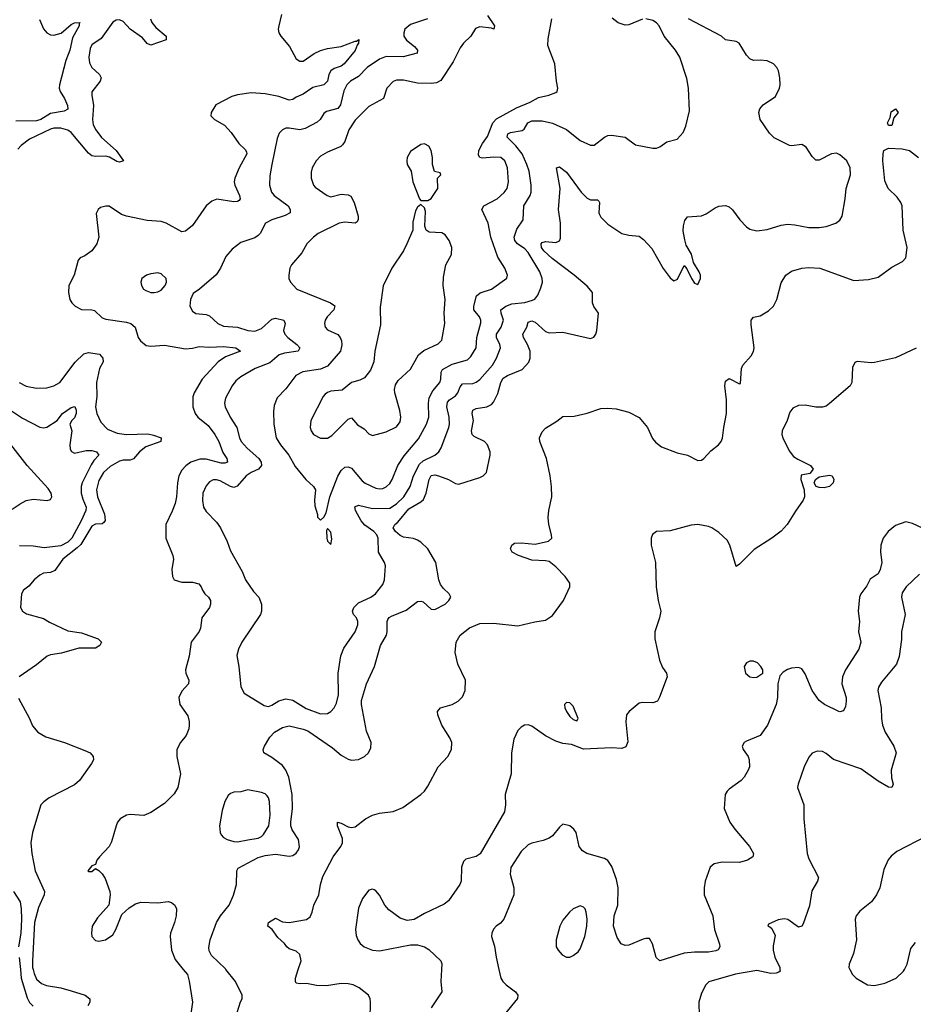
# Model space of a CAD drawing. Header units: inches. Extents: x 1682530 to 1839546, y 640742 to 791647.
# Tile 820 of 923: x 1772173 to 1777334, y 769798 to 775486. Entities that reach past the tile are written whole.
import ezdxf

# ---------------------------------------------------------------- set-up
doc = ezdxf.new("R2010")
doc.units = ezdxf.units.IN
doc.header["$MEASUREMENT"] = 0
doc.layers.add('B7776', color=7, linetype='Continuous')
doc.layers.add('B7777', color=7, linetype='Continuous')

msp = doc.modelspace()

# ---------------------------------------------------------------- linework, layer by layer
at = {"layer": 'B7776', "color": 5}
for points, elevation in [([(1772176.7, 770000), (1772182.2, 769950), (1772216, 769836), (1772230, 769808.4), (1772250, 769786.5)], 660), ([(1772250, 770000), (1772255.7, 769975.7), (1772270, 769943.1), (1772298, 769918), (1772327.3, 769907.3), (1772410, 769893), (1772470, 769876.6), (1772550.8, 769850.8), (1772577.1, 769830), (1772578.4, 769810), (1772567.1, 769790)], 680), ([(1773117, 770000), (1773142, 769970), (1773152.2, 769932.2), (1773170.3, 769810), (1773159.5, 769730)], 720), ([(1773429.6, 769750), (1773448.3, 769811.7), (1773458, 769830), (1773457, 769850), (1773418.9, 769930), (1773364.2, 770000)], 720), ([(1774197.4, 769710), (1774199.4, 769810), (1774196.7, 769830), (1774186.7, 769850), (1774133.3, 769893.3), (1774098.9, 769910), (1774070, 769917.1), (1774030, 769918.7), (1773944, 769904), (1773886.8, 769906.8), (1773830, 769919.2), (1773790, 769916.2), (1773770, 769921.2), (1773765.2, 769930), (1773765.3, 769950), (1773781.5, 770000)], 680), ([(1774609.6, 770000), (1774605.2, 769930), (1774610.1, 769870), (1774550, 769778.2)], 680), ([(1774940.1, 770000), (1774951.4, 769950), (1774962.8, 769930), (1774982.8, 769910), (1775036, 769870), (1775048.9, 769850), (1775047.5, 769832.5), (1774970, 769737.4)], 720), ([(1776563.2, 770000), (1776564, 769990), (1776556.7, 769983.3), (1776542.4, 769977.6), (1776510, 769976.4), (1776430, 769994.3), (1776306.9, 769973.1), (1776152.3, 769927.7), (1776135.3, 769910), (1776110, 769862.7), (1776094.3, 769810), (1776096.9, 769730)], 740), ([(1776967.3, 770000), (1776983, 769970), (1777003, 769950), (1777070, 769910.3), (1777110, 769906), (1777170, 769919.5), (1777234.5, 769950), (1777277.6, 769990), (1777282.6, 770000)], 760)]:
    msp.add_lwpolyline(points, dxfattribs=dict(at, elevation=elevation))
at = {"layer": 'B7777', "color": 5}
for points, elevation in [([(1773685.2, 775514.8), (1773669, 775450), (1773665.7, 775430), (1773668.7, 775410), (1773680.4, 775390), (1773731.8, 775330), (1773770, 775260.5), (1773790, 775246.7), (1773810, 775246.7), (1773874.3, 775290), (1773910, 775307.1), (1773950, 775319.4), (1774030, 775330.2), (1774110, 775362.4), (1774118, 775362), (1774131.7, 775371.7), (1774130.2, 775350), (1774121.1, 775338.9), (1774110, 775306.9), (1774047, 775230), (1774030, 775216.3), (1773990, 775204.2), (1773969, 775191), (1773957.5, 775170), (1773950.1, 775129.9), (1773930.2, 775110), (1773866.2, 775093.8), (1773810, 775055.5), (1773770, 775038.5), (1773750, 775024.2), (1773730, 775021.1), (1773670, 775042.2), (1773590, 775057.7), (1773510, 775062.7), (1773430, 775052.2), (1773397.5, 775042.5), (1773306.1, 774993.9), (1773278, 774950), (1773277.3, 774930), (1773298.8, 774910), (1773356.3, 774876.3), (1773394.2, 774834.2), (1773438.3, 774770), (1773475.9, 774735.9), (1773483.1, 774723.1), (1773485.4, 774710), (1773440.2, 774630), (1773415.4, 774570), (1773411.9, 774550), (1773416, 774530), (1773442, 774470), (1773446.3, 774450), (1773439.6, 774440.4), (1773430, 774434.7), (1773410, 774434.2), (1773311.6, 774448.5), (1773282.6, 774437.4), (1773250.4, 774410), (1773170, 774297.6), (1773130, 774263.5), (1773110, 774261), (1773019.2, 774310), (1772990, 774320.8), (1772910, 774325.5), (1772790.6, 774350.6), (1772761.2, 774361.2), (1772690, 774409.3), (1772670, 774409.2), (1772639.8, 774400.2), (1772626, 774390), (1772614.4, 774365.6), (1772630.3, 774230.3), (1772619.3, 774190), (1772590.2, 774149.8), (1772550, 774120.7), (1772522.8, 774110), (1772510, 774097.2), (1772487.2, 774010), (1772456, 773950), (1772454.6, 773910), (1772463.1, 773870), (1772473.7, 773850), (1772494, 773830), (1772530, 773812.4), (1772590, 773810.2), (1772605.1, 773805.1), (1772650, 773763.5), (1772670, 773756), (1772790, 773737.8), (1772815.3, 773730), (1772840.3, 773710), (1772857.4, 773650), (1772870, 773630.4), (1772903.4, 773603.4), (1772930, 773599.6), (1773010, 773606.5), (1773130, 773584), (1773170, 773588), (1773210, 773598.1), (1773270, 773594.4), (1773350, 773597.6), (1773421, 773590), (1773447.7, 773570), (1773362.4, 773537.6), (1773320.1, 773510), (1773225.9, 773410), (1773180.2, 773330), (1773172.1, 773307.9), (1773173.2, 773250), (1773186.2, 773210), (1773202.3, 773190), (1773261.8, 773141.8), (1773299.8, 773090), (1773322.2, 773050), (1773346.2, 772986.2), (1773370.1, 772950), (1773373.8, 772930), (1773356.9, 772923.1), (1773336.3, 772923.7), (1773250, 772946.4), (1773212.7, 772947.3), (1773161.3, 772930), (1773131.7, 772908.3), (1773110, 772883.5), (1773092.7, 772850), (1773083.5, 772810), (1773078, 772730), (1773070.2, 772690.2), (1773053.8, 772646.2), (1773016, 772570), (1773016.9, 772490), (1773057.1, 772390), (1773060.5, 772370), (1773050.8, 772310), (1773056, 772270), (1773066, 772250), (1773110, 772237.1), (1773170, 772236.5), (1773207, 772227), (1773221.6, 772210), (1773228.2, 772190), (1773242, 772170), (1773262.8, 772150), (1773274.4, 772130), (1773275.2, 772110), (1773269, 772090), (1773225.3, 772030), (1773216.9, 771970), (1773209.3, 771950.7), (1773162.8, 771890), (1773151.3, 771810), (1773130.3, 771730), (1773131.6, 771710), (1773150.3, 771670), (1773148.7, 771650), (1773110, 771607.8), (1773092.4, 771570), (1773098.5, 771530), (1773143.8, 771463.8), (1773151.9, 771431.9), (1773152.2, 771410), (1773150.3, 771390), (1773134.6, 771350), (1773102, 771310), (1773080.3, 771270), (1773079.6, 771230), (1773101.8, 771130), (1773085.4, 771050), (1773065.7, 771014.3), (1773010, 770957.2), (1772930, 770905.7), (1772890, 770888.7), (1772810, 770893.6), (1772790, 770890.8), (1772753.7, 770870), (1772738.5, 770850), (1772730.2, 770830), (1772703.9, 770736.1), (1772690.5, 770710), (1772634, 770650), (1772618.8, 770630), (1772610, 770606), (1772590, 770598), (1772566.8, 770570), (1772570, 770564.7), (1772590, 770566), (1772610, 770582), (1772630, 770572), (1772650, 770551.3), (1772665.8, 770525.8), (1772693, 770450), (1772695.5, 770430), (1772686.8, 770370), (1772622.5, 770297.5), (1772592.2, 770250), (1772587, 770210), (1772590.3, 770190.3), (1772610, 770167.2), (1772630, 770162), (1772669.3, 770170), (1772710, 770199), (1772728.9, 770230), (1772762.8, 770317.2), (1772804.4, 770355.6), (1772842, 770378), (1772872.2, 770387.8), (1772970, 770384.9), (1773030, 770391.8), (1773050, 770386.7), (1773068.4, 770370), (1773078, 770350), (1773076.5, 770310), (1773066.7, 770270), (1773043.6, 770210), (1773041.5, 770190), (1773049, 770110), (1773070, 770056.3), (1773117, 770000)], 720), ([(1774874.9, 775510), (1774914.4, 775450), (1774912, 775430), (1774896.9, 775436.9), (1774830, 775444.2), (1774805.9, 775434.1), (1774778.3, 775390), (1774736.5, 775350), (1774716.1, 775323.9), (1774676.8, 775243.2), (1774605.9, 775134.1), (1774579.7, 775120.3), (1774550, 775116.8), (1774470, 775119.8), (1774390, 775137), (1774350, 775137.3), (1774330, 775128.9), (1774293.2, 775090), (1774274.9, 775030), (1774190, 774985), (1774110, 774906), (1774074.7, 774850), (1774050, 774782), (1774037.8, 774762.2), (1774027.4, 774752.6), (1773950, 774720.4), (1773910, 774696.9), (1773884.2, 774670), (1773861.7, 774630), (1773855.4, 774604.6), (1773855.6, 774570), (1773868.8, 774530), (1773878.4, 774518.4), (1773948.2, 774470), (1773970, 774462), (1774030, 774478.5), (1774070, 774474), (1774085.7, 774465.7), (1774105.3, 774430), (1774127.2, 774350), (1774128.4, 774331.6), (1774122, 774318), (1774110.3, 774309.7), (1774050, 774316), (1774017.3, 774310), (1773897.1, 774250), (1773870.4, 774230), (1773830.4, 774190), (1773801.5, 774138.5), (1773742.8, 774070), (1773734, 774050), (1773726.8, 774010), (1773727.3, 773990), (1773736.3, 773970), (1773773.4, 773930), (1773968.2, 773850), (1773992.8, 773832.8), (1773987.8, 773810), (1773949.2, 773770), (1773936.2, 773750), (1773932.4, 773730), (1773936.9, 773710), (1773950, 773693.7), (1774010, 773667.4), (1774023.6, 773650), (1774031.6, 773630), (1774033.3, 773606.7), (1774026.4, 773570), (1773950, 773484.3), (1773910, 773467.1), (1773807.9, 773452.1), (1773768, 773430), (1773710, 773352.8), (1773659, 773301), (1773642.8, 773257.2), (1773638, 773222), (1773639.7, 773150), (1773655, 773070), (1773678.2, 773030), (1773726.8, 772970), (1773764.5, 772904.5), (1773826, 772830), (1773870.6, 772790), (1773882, 772770), (1773874.8, 772710), (1773876.9, 772676.9), (1773892, 772628), (1773892, 772612), (1773910, 772594), (1773930, 772612), (1773942.7, 772637.3), (1773964.4, 772730), (1774010.4, 772849.6), (1774030, 772882.4), (1774050, 772900.7), (1774070, 772903.5), (1774090, 772894.2), (1774150, 772822.8), (1774169, 772809), (1774230, 772780.2), (1774250, 772775.8), (1774270, 772777.8), (1774290, 772787.8), (1774310, 772807.3), (1774323.9, 772830), (1774356, 772910), (1774393.8, 772966.2), (1774476.3, 773063.7), (1774523.2, 773150), (1774536.1, 773190), (1774533.7, 773270), (1774538, 773302), (1774558.4, 773341.6), (1774598.4, 773390), (1774605.9, 773410), (1774607.7, 773450), (1774615.2, 773464.8), (1774670, 773495.6), (1774758.2, 773521.8), (1774779.1, 773540.9), (1774809.1, 773590), (1774813, 773650), (1774835.2, 773735.2), (1774835.3, 773750), (1774827.8, 773770), (1774796.5, 773810), (1774795.4, 773830), (1774811.6, 773890), (1774832.3, 773907.7), (1774897.6, 773930), (1774987, 773993), (1774989.6, 774010), (1774975.4, 774050), (1774934.7, 774114.7), (1774893.5, 774230), (1774877.8, 774310), (1774841.1, 774390), (1774853.6, 774410), (1774930, 774450.2), (1774970, 774486.9), (1774987.7, 774510), (1774995.6, 774550), (1774989.2, 774629.2), (1774975, 774670), (1774951.6, 774690), (1774911.4, 774691.4), (1774845, 774684.9), (1774829.9, 774689.9), (1774823.1, 774703.1), (1774824.7, 774730), (1774845.7, 774770), (1774874.7, 774810), (1774906.2, 774890), (1774926.9, 774913.1), (1775042.7, 774977.3), (1775121.3, 775010), (1775170, 775036.5), (1775228.7, 775050), (1775270, 775065.5), (1775277.2, 775070), (1775281.2, 775090), (1775272.7, 775130), (1775264.2, 775230), (1775223.8, 775336.2), (1775225.3, 775374.7), (1775246, 775490)], 760), ([(1772287.3, 775487.3), (1772310, 775432), (1772330, 775409.2), (1772350, 775399), (1772370, 775396.9), (1772411.5, 775408.5), (1772470, 775457.2), (1772490, 775468.5), (1772522, 775470), (1772516.9, 775463.1), (1772517.1, 775450), (1772478.7, 775381.3), (1772461.6, 775310), (1772438.8, 775250), (1772402.8, 775110), (1772401.5, 775090), (1772407.2, 775070), (1772432.6, 775030), (1772448.2, 774990), (1772450, 774969.3), (1772430, 774957.6), (1772350, 774944.7), (1772294.4, 774910), (1772270, 774901.6), (1772150, 774899.6)], 660), ([(1772927.9, 775490), (1772935.8, 775470), (1772960, 775440), (1773019.1, 775390), (1773018, 775370), (1772930, 775337.7), (1772910, 775348.9), (1772881.6, 775381.6), (1772811.8, 775430), (1772770, 775476.1), (1772750, 775485.6), (1772730, 775483.8), (1772710, 775471.7), (1772643.4, 775376.6), (1772590, 775339.7), (1772580.7, 775319.3), (1772571.5, 775270), (1772576, 775236), (1772590.2, 775210), (1772634.7, 775170), (1772643.2, 775150), (1772638.3, 775130), (1772590.3, 775069.7), (1772589.2, 775050), (1772598.9, 774990), (1772592.9, 774910), (1772598, 774878), (1772612.3, 774850), (1772645.9, 774805.9), (1772731, 774730), (1772772.4, 774670), (1772750, 774663.1), (1772733, 774667), (1772691.9, 774691.9), (1772670, 774697.9), (1772610, 774695.2), (1772590, 774699.9), (1772570, 774714.1), (1772470, 774833.3), (1772450, 774847), (1772410, 774858.2), (1772370, 774858.9), (1772350, 774853.2), (1772230, 774796.1), (1772180.8, 774759.2), (1772161.8, 774738.2)], 680), ([(1774528, 775490), (1774430, 775457.9), (1774398, 775430), (1774391.1, 775410), (1774392.3, 775390), (1774406.8, 775366.8), (1774453.4, 775330), (1774470.3, 775310), (1774468.1, 775291.9), (1774388.1, 775271.9), (1774290, 775272.3), (1774250, 775258), (1774179.7, 775210), (1774130, 775158.4), (1774084, 775130), (1774061.6, 775110), (1774045, 775075), (1774025.4, 774994.6), (1774010, 774972.2), (1773944.2, 774955.8), (1773930, 774944.2), (1773909.1, 774910), (1773890, 774892.9), (1773822.4, 774857.6), (1773790, 774849.9), (1773730, 774859.8), (1773710, 774858.7), (1773691, 774849), (1773671.8, 774830), (1773660.4, 774799.6), (1773628.9, 774648.9), (1773617, 774583), (1773614.7, 774530), (1773627.9, 774490), (1773642.8, 774470), (1773722.9, 774410), (1773735.4, 774390), (1773735.3, 774370), (1773706.2, 774353.8), (1773628.5, 774330), (1773592.2, 774310), (1773561.7, 774250), (1773550, 774238.3), (1773530, 774226.4), (1773450, 774199.1), (1773399.3, 774160.7), (1773362.9, 774117.1), (1773332.9, 774050), (1773307.3, 774012.7), (1773211.6, 773928.5), (1773175.6, 773904.4), (1773158.7, 773870), (1773155.3, 773830), (1773170, 773801.3), (1773190, 773788.7), (1773250, 773782.6), (1773270, 773775.8), (1773317.1, 773730), (1773350, 773715.3), (1773430, 773710.2), (1773490, 773689.4), (1773530, 773686.3), (1773570, 773702.6), (1773630, 773755), (1773650, 773761.8), (1773698, 773750), (1773706.7, 773730), (1773697.1, 773690), (1773704.2, 773670), (1773722.4, 773650), (1773773.4, 773610), (1773790.2, 773590), (1773782, 773570), (1773701.5, 773558.5), (1773670.7, 773549.3), (1773616.9, 773503.1), (1773532.4, 773470), (1773450, 773423.1), (1773421.2, 773398.8), (1773399.6, 773370), (1773360.9, 773299.1), (1773355, 773270), (1773359.3, 773250), (1773389.2, 773190), (1773426.4, 773130), (1773441.8, 773070), (1773452, 773050), (1773487.1, 773010), (1773553.5, 772950), (1773566.8, 772930), (1773569.2, 772910), (1773551.6, 772890), (1773510, 772870.5), (1773480.6, 772850), (1773429.3, 772790.7), (1773410, 772783.5), (1773390, 772788.4), (1773330, 772822.8), (1773310, 772828.6), (1773290, 772826.9), (1773270, 772815.4), (1773250, 772793.3), (1773231.3, 772750), (1773228.3, 772708.3), (1773234.3, 772670), (1773250, 772644.4), (1773310, 772583.1), (1773333.4, 772550), (1773372, 772472), (1773390, 772417.3), (1773458.7, 772298.7), (1773477, 772250), (1773522.5, 772182.5), (1773554.4, 772150), (1773568.5, 772110), (1773570.3, 772070), (1773563.7, 772050), (1773455.6, 771890), (1773436, 771850), (1773426.9, 771813.1), (1773438, 771750), (1773450, 771632), (1773470, 771596.3), (1773584.2, 771524.2), (1773599.9, 771519.9), (1773610, 771518.4), (1773630, 771525.3), (1773669, 771551), (1773710, 771563.2), (1773750, 771554.7), (1773826.7, 771506.7), (1773910, 771475.5), (1773950, 771477.4), (1773970.4, 771489.5), (1773989, 771510), (1774002.1, 771537.9), (1774014, 771586), (1774012.2, 771710), (1774028.2, 771811.8), (1774045.1, 771854.9), (1774109.7, 771950), (1774125.1, 771990), (1774126.3, 772010), (1774118, 772030), (1774100.7, 772050), (1774095.1, 772070), (1774103, 772090), (1774130, 772116.5), (1774200.9, 772150), (1774227.6, 772170), (1774270, 772222.4), (1774279.3, 772250), (1774285.1, 772330), (1774279.7, 772350), (1774245.7, 772410), (1774243.4, 772490), (1774235, 772510), (1774218.1, 772530), (1774166.6, 772566.6), (1774144.5, 772590), (1774112.9, 772650), (1774108.1, 772671.9), (1774130, 772682), (1774210, 772662.5), (1774310, 772664.3), (1774350, 772689.5), (1774391.6, 772730), (1774428.7, 772790), (1774447.9, 772850), (1774481.2, 772918.8), (1774502.9, 772937.1), (1774571, 772970), (1774594, 772990), (1774608, 773012), (1774650.9, 773129.1), (1774654.7, 773150), (1774652.3, 773190), (1774639.4, 773250), (1774643.7, 773276.3), (1774654.6, 773290), (1774690, 773313.2), (1774702.5, 773330), (1774716, 773364), (1774730, 773381.5), (1774790, 773383.5), (1774810, 773391), (1774830, 773406.4), (1774902.6, 773490), (1774927.5, 773530), (1774949.8, 773590), (1774946.2, 773610), (1774926.1, 773650), (1774927.2, 773670), (1774954, 773710), (1774967.8, 773750), (1774952.7, 773790), (1774951.6, 773810), (1774981.4, 773830), (1775015.8, 773844.2), (1775090, 773852.8), (1775135, 773865), (1775147.8, 773872.2), (1775165.3, 773894.7), (1775183.5, 773936.5), (1775191.5, 773970), (1775189.8, 773990), (1775176.8, 774030), (1775110, 774141.8), (1775090, 774162.6), (1775047.1, 774190), (1775031.9, 774210), (1775028.7, 774230), (1775043.8, 774276.2), (1775080.4, 774330), (1775084.8, 774410), (1775121.4, 774470), (1775127.6, 774490), (1775126.6, 774530), (1775114.8, 774610), (1775102.7, 774650), (1775075, 774710), (1775037.3, 774757.3), (1774987.9, 774807.9), (1774992.8, 774827.2), (1775006.5, 774833.5), (1775074.5, 774845.5), (1775085.9, 774854.1), (1775107.9, 774890), (1775130, 774900.8), (1775190, 774901.3), (1775250, 774887.5), (1775330.7, 774850.7), (1775410, 774787), (1775470, 774760.5), (1775490, 774761.6), (1775550, 774806.7), (1775570, 774816.4), (1775590, 774818), (1775670, 774807.3), (1775730, 774762), (1775830, 774743.8), (1775850, 774743.8), (1775870, 774750.4), (1775910, 774780.5), (1775970, 774796.3), (1776005.6, 774834.4), (1776019.5, 774870), (1776041.5, 774958.5), (1776035.1, 775090), (1776026.5, 775146.5), (1775985.1, 775270), (1775959.5, 775310), (1775895.4, 775390), (1775865.1, 775450), (1775850, 775467.8), (1775830, 775480.4), (1775790, 775489.7)], 740), ([(1773364.2, 770000), (1773362.4, 770002.4), (1773280, 770080), (1773267.1, 770107.1), (1773265.4, 770125.4), (1773272.1, 770170), (1773309, 770271), (1773332.4, 770310), (1773382, 770370), (1773408.3, 770428.3), (1773424.5, 770490), (1773426.3, 770570), (1773435.6, 770584.4), (1773550, 770645.7), (1773590, 770658.2), (1773650, 770665.7), (1773730, 770653.8), (1773750, 770657.7), (1773770, 770670.3), (1773783.1, 770690), (1773788.2, 770708.2), (1773782.2, 770750), (1773746.5, 770806.5), (1773739.1, 770830), (1773737.9, 770850), (1773749.2, 770930), (1773747.2, 771010), (1773726.6, 771110), (1773709.9, 771149.9), (1773690, 771177), (1773630, 771224.2), (1773583.5, 771250), (1773578.9, 771270), (1773586.6, 771290), (1773618.4, 771341.6), (1773645.3, 771370), (1773690, 771397), (1773730, 771406), (1773810, 771388.1), (1773837.7, 771377.7), (1773980.4, 771280.4), (1774030, 771237.6), (1774070, 771213.7), (1774090, 771207.7), (1774130, 771211.8), (1774163.7, 771230), (1774186.6, 771250), (1774201, 771279), (1774202.4, 771310), (1774176.4, 771376.4), (1774146.5, 771530), (1774147.5, 771552.5), (1774175.5, 771650), (1774221.6, 771750), (1774257.5, 771870), (1774291.1, 771930), (1774295.6, 771950), (1774294.8, 772010), (1774299.2, 772020.8), (1774307.2, 772032.8), (1774319.6, 772040.4), (1774404.2, 772075.8), (1774470, 772124.2), (1774490, 772126.7), (1774502.3, 772122.3), (1774550, 772080.7), (1774570, 772079.3), (1774629.4, 772110), (1774652, 772130), (1774662.7, 772150), (1774652.7, 772170), (1774619.7, 772199.7), (1774603.5, 772223.5), (1774593.6, 772250), (1774576.9, 772350), (1774529.6, 772430), (1774490, 772468), (1774470, 772479.2), (1774447.9, 772487.9), (1774390, 772495.7), (1774370, 772506.5), (1774342.5, 772530), (1774329.2, 772550.8), (1774340.3, 772570), (1774357.2, 772582.8), (1774420, 772660), (1774490, 772701.2), (1774505, 772715), (1774520.1, 772750), (1774537.1, 772830), (1774550, 772852.4), (1774570, 772856.2), (1774591, 772851), (1774648.9, 772828.9), (1774690, 772806.3), (1774710, 772802.8), (1774830, 772841.6), (1774850, 772850.5), (1774869.5, 772870), (1774889.8, 772970), (1774889.8, 772990), (1774874.2, 773030), (1774856.9, 773050), (1774797.6, 773077.6), (1774786.2, 773090), (1774782.5, 773110), (1774793, 773170), (1774786, 773210), (1774789.8, 773230), (1774810, 773240.7), (1774870.5, 773249.5), (1774897.5, 773262.5), (1774910, 773276), (1774933.6, 773326.4), (1774951.7, 773390), (1774965.1, 773414.9), (1774989.2, 773430.8), (1775074.1, 773465.9), (1775113.1, 773506.9), (1775120.9, 773530), (1775120.4, 773570), (1775106.1, 773610), (1775082.6, 773650), (1775077.8, 773670), (1775101, 773710), (1775110, 773739.3), (1775130, 773746.5), (1775150, 773738.6), (1775210, 773684.7), (1775230, 773677.8), (1775310, 773680.7), (1775470, 773644.4), (1775487.9, 773652.1), (1775499.6, 773670), (1775506, 773690), (1775515.6, 773790), (1775489.1, 773829.1), (1775480.3, 773850), (1775480.5, 773910), (1775450, 773945.6), (1775374.3, 774010), (1775247.2, 774107.2), (1775200.5, 774150), (1775186.7, 774170), (1775183.7, 774190), (1775190, 774198.2), (1775210, 774203.9), (1775270, 774199.1), (1775290, 774208.5), (1775296.1, 774223.9), (1775296.8, 774310), (1775284.8, 774390), (1775293.6, 774510), (1775274, 774630), (1775290, 774635.3), (1775330, 774605.7), (1775414.9, 774490), (1775450, 774454), (1775470, 774444.2), (1775510, 774444.4), (1775517.4, 774437.4), (1775521.1, 774430), (1775517.8, 774370), (1775521.1, 774361.1), (1775530, 774344.4), (1775570, 774304.2), (1775650.2, 774250.2), (1775690, 774240.7), (1775750, 774235.8), (1775776.2, 774216.2), (1775823.7, 774163.7), (1775890, 774048.5), (1775930, 773994.9), (1775950, 773978), (1775972.5, 773987.5), (1776010, 774066), (1776025.8, 774045.8), (1776052.4, 773990), (1776070, 773963.8), (1776090, 773956.3), (1776105.6, 773990), (1776104.2, 774010), (1776096.3, 774030), (1776063.9, 774083.9), (1776052.2, 774132.2), (1776022.7, 774182.7), (1776014.4, 774214.4), (1776005.5, 774265.5), (1776005.8, 774294.2), (1776013.6, 774326.4), (1776030, 774347), (1776110, 774353.4), (1776136.6, 774363.4), (1776190, 774399.1), (1776210, 774407.7), (1776250, 774413), (1776270, 774404), (1776290, 774387.3), (1776332, 774330), (1776370.4, 774290), (1776390, 774276), (1776430, 774266.5), (1776490, 774273.8), (1776570, 774298.6), (1776610, 774304.1), (1776650, 774301.5), (1776730, 774286), (1776790, 774285.7), (1776830, 774291.4), (1776886.6, 774310), (1776910, 774328), (1776922.4, 774350), (1776940.4, 774450), (1776945.6, 774510), (1776970.8, 774590), (1776968.6, 774630), (1776949.7, 774670), (1776910, 774705.7), (1776890, 774714.5), (1776862, 774710), (1776790, 774673.6), (1776770, 774674.5), (1776750, 774694.5), (1776715.1, 774750), (1776699.6, 774759.6), (1776690, 774764.4), (1776630, 774756.8), (1776619.3, 774759.3), (1776530, 774803.6), (1776502.9, 774830), (1776449.5, 774910), (1776440.7, 774950), (1776447, 774970), (1776466.3, 774993.7), (1776537.7, 775042.3), (1776560.4, 775090), (1776564.8, 775110), (1776563.5, 775150), (1776555, 775190), (1776545.7, 775210), (1776525.6, 775230), (1776490, 775247.2), (1776450, 775252.6), (1776410, 775249.7), (1776390, 775259.5), (1776370, 775280.9), (1776327.6, 775350), (1776310, 775360.4), (1776249.8, 775369.8), (1776225.6, 775390), (1776035.6, 775490)], 720), ([(1775770, 775488.3), (1775690, 775455.1), (1775670, 775453.6), (1775630, 775467.6), (1775594, 775494)], 740), ([(1773781.5, 770000), (1773797.6, 770050), (1773790, 770085.4), (1773770, 770104.5), (1773730, 770118), (1773715.3, 770130), (1773701.3, 770150), (1773664.2, 770184.2), (1773630.5, 770230.5), (1773605.7, 770250), (1773609.7, 770270), (1773650, 770295.3), (1773690, 770273.7), (1773729.3, 770270.7), (1773830, 770288.6), (1773850, 770303.9), (1773861.9, 770330), (1773871.2, 770370), (1773901.3, 770430), (1773909.9, 770489.9), (1773923.1, 770536.9), (1773982.8, 770650), (1774027.9, 770710), (1774036.8, 770730), (1774036.3, 770756.3), (1774008.7, 770830), (1774009, 770851), (1774030, 770845.2), (1774070, 770822.9), (1774090, 770819.6), (1774110, 770823.9), (1774170.2, 770869.8), (1774210, 770891), (1774250, 770902), (1774330, 770912.8), (1774384.7, 770935.3), (1774490, 771010.1), (1774509.9, 771030), (1774530, 771058.6), (1774589.9, 771170), (1774645.8, 771230), (1774667.2, 771270), (1774668.9, 771310), (1774657.6, 771337.6), (1774611.3, 771411.3), (1774588.5, 771470), (1774586.6, 771490), (1774603.7, 771510), (1774670, 771529.3), (1774705.1, 771550), (1774730, 771574.6), (1774745.4, 771610), (1774747, 771670), (1774703.4, 771763.4), (1774688.4, 771830), (1774693.9, 771890), (1774716.7, 771930), (1774770, 771973.7), (1774830, 771997.2), (1774910, 771999.6), (1775050, 771984), (1775148.2, 772008.2), (1775210, 772016.8), (1775250, 772043.5), (1775312.8, 772130), (1775349.9, 772210), (1775349.2, 772230), (1775323.4, 772270), (1775270, 772325.8), (1775230, 772355.5), (1775210, 772360.3), (1775130, 772363.8), (1775054, 772390), (1775016.8, 772410), (1775008, 772430), (1775015.3, 772450), (1775030, 772461.2), (1775070, 772464.4), (1775150, 772455.8), (1775227.4, 772472.6), (1775245.3, 772490), (1775244.9, 772510), (1775228.4, 772570), (1775224.9, 772610), (1775229, 772650), (1775246.3, 772730), (1775243.9, 772790), (1775236.8, 772850), (1775216, 772950), (1775177.1, 773050), (1775175.8, 773070), (1775190, 773104.6), (1775210, 773126.4), (1775274.1, 773165.9), (1775310, 773194.4), (1775376.1, 773196.1), (1775450, 773213), (1775530, 773238.9), (1775570, 773241.6), (1775617.5, 773237.5), (1775690, 773219.2), (1775750, 773187.8), (1775798, 773130), (1775826.8, 773066.8), (1775844.9, 773044.9), (1775878.6, 773018.6), (1775970, 772983.5), (1776030.1, 772970.1), (1776090, 772939.8), (1776110, 772940.5), (1776123.5, 772950), (1776164.4, 772995.6), (1776209.6, 773030.4), (1776224.9, 773050), (1776232.1, 773067.9), (1776239.2, 773130), (1776255.5, 773210), (1776255.5, 773290), (1776244.7, 773370), (1776250, 773398.6), (1776270, 773412.7), (1776330, 773382.3), (1776335, 773385), (1776340.8, 773470), (1776349.9, 773490.1), (1776396.5, 773543.5), (1776411.7, 773568.3), (1776414.2, 773590), (1776396.8, 773723.2), (1776397.9, 773750), (1776410, 773766.5), (1776450, 773775.5), (1776496.7, 773803.3), (1776526.5, 773830), (1776545.8, 773870), (1776570, 773964.9), (1776598.3, 774010), (1776630, 774032.4), (1776690, 774051), (1776730, 774055.2), (1776794.9, 774050), (1776990, 773979.1), (1777075.1, 773984.9), (1777130, 773998.4), (1777210, 774055.7), (1777271.7, 774088.3), (1777289.8, 774110), (1777298.3, 774170), (1777275.2, 774270), (1777268.6, 774410), (1777262.2, 774430), (1777241.2, 774461.2), (1777189.2, 774510), (1777170, 774554), (1777157.8, 774670), (1777159.3, 774710), (1777163.7, 774730), (1777190, 774742.7), (1777270, 774740.1), (1777312.4, 774730), (1777363.8, 774690)], 680), ([(1772170, 773390.3), (1772210, 773367.9), (1772270, 773356.5), (1772330, 773358.3), (1772370, 773370.3), (1772404.5, 773390), (1772492.9, 773507.1), (1772543.9, 773556.1), (1772570, 773563.1), (1772632.9, 773552.9), (1772653.7, 773530), (1772654.2, 773510), (1772634, 773470), (1772615.6, 773390), (1772618.3, 773310), (1772611.3, 773250), (1772617.8, 773210), (1772641.6, 773161.6), (1772680.2, 773120.2), (1772736.4, 773096.4), (1772790, 773089.7), (1772912.5, 773092.5), (1772946.3, 773086.3), (1772990.3, 773070), (1772988.2, 773050), (1772901.6, 773018.4), (1772864.1, 772990), (1772830, 772948.7), (1772810, 772941), (1772770, 772940.9), (1772750, 772935.8), (1772696.1, 772903.9), (1772656.6, 772870), (1772630, 772823.8), (1772615.8, 772770), (1772621.4, 772730), (1772662.3, 772630), (1772666.3, 772593.7), (1772659.4, 772580.6), (1772650, 772573.7), (1772610, 772572.5), (1772590, 772559.5), (1772525.1, 772454.9), (1772505.6, 772434.4), (1772422.2, 772370), (1772375.3, 772304.7), (1772350, 772291.7), (1772310, 772288.7), (1772290, 772278), (1772256.5, 772250), (1772226, 772214), (1772194, 772190), (1772182.4, 772170), (1772178.4, 772090), (1772188.4, 772070), (1772200.5, 772060.5), (1772213.1, 772053.1), (1772310, 772027.4), (1772345.4, 772005.4), (1772450, 771955.2), (1772530, 771943.2), (1772626.8, 771910), (1772644.9, 771890), (1772635.5, 771870), (1772610, 771855.1), (1772514.6, 771854.6), (1772413.6, 771826.4), (1772350, 771816.5), (1772331.5, 771808.5), (1772270, 771758.9), (1772170.3, 771689.7)], 680), ([(1777350, 773588.7), (1777230, 773531.5), (1777110, 773505.1), (1777090, 773502.9), (1777010, 773512), (1776995.2, 773504.8), (1776982.6, 773477.4), (1776978.7, 773390), (1776969, 773371), (1776850, 773267.8), (1776830, 773253.6), (1776810, 773246.9), (1776771.7, 773248.3), (1776710, 773259.3), (1776670, 773257.4), (1776638.1, 773241.9), (1776621.5, 773218.5), (1776605.3, 773170), (1776575.9, 773110), (1776574, 773090), (1776580.6, 773070), (1776615.9, 772995.9), (1776642.3, 772962.3), (1776666.2, 772946.2), (1776740.7, 772910), (1776756.3, 772890), (1776735.6, 772864.4), (1776686.1, 772853.9), (1776685, 772830), (1776703, 772770), (1776705.4, 772730), (1776696.9, 772710), (1776652.5, 772647.6), (1776606.1, 772570), (1776570, 772531.1), (1776516.8, 772490), (1776414.2, 772425.8), (1776330, 772339.7), (1776310, 772327), (1776273.5, 772450), (1776258.5, 772478.5), (1776210, 772523.9), (1776170.6, 772550.6), (1776150, 772558.7), (1776090, 772568.9), (1776050, 772566.2), (1775930, 772533.4), (1775850, 772529.4), (1775828.1, 772511.9), (1775820.1, 772490), (1775819.4, 772450), (1775844.2, 772350), (1775849.3, 772209.3), (1775859.5, 772130), (1775875.3, 772070), (1775868.8, 772030), (1775840.3, 771950), (1775841.3, 771910), (1775867.1, 771787), (1775884.5, 771744.5), (1775907.6, 771710), (1775912.4, 771690), (1775868.4, 771571.6), (1775855.5, 771550), (1775830, 771539.1), (1775770, 771541.7), (1775750, 771537.3), (1775692.7, 771490), (1775677.8, 771470), (1775673.4, 771430), (1775685.8, 771314.1), (1775674.2, 771285.8), (1775650, 771275.8), (1775590, 771280.5), (1775430, 771272.8), (1775359.7, 771299.7), (1775310, 771305.6), (1775270, 771318.6), (1775209, 771349), (1775130, 771404.2), (1775110, 771412.1), (1775088.9, 771410), (1775070, 771399.1), (1775050, 771379.4), (1775026.9, 771330), (1775014.1, 771250), (1775011.7, 771130), (1774977.5, 771010), (1774978.8, 770950), (1774972.3, 770910), (1774832.2, 770667.8), (1774808.5, 770651.5), (1774750, 770636.1), (1774736.6, 770623.4), (1774724.5, 770590), (1774722, 770510), (1774714.6, 770490), (1774650, 770396.7), (1774623.7, 770376.3), (1774510, 770322.8), (1774451.1, 770288.9), (1774410, 770281.8), (1774370, 770295.3), (1774304.3, 770344.3), (1774282.3, 770370), (1774250, 770428.5), (1774230, 770454.2), (1774219.5, 770459.5), (1774210, 770463.9), (1774190, 770457), (1774152.1, 770410), (1774130, 770353.6), (1774111.6, 770230), (1774115.8, 770195.8), (1774125.6, 770170), (1774140.2, 770150), (1774163.2, 770130), (1774210, 770111.8), (1774250, 770107.6), (1774430, 770141.4), (1774470, 770142.2), (1774510, 770130.1), (1774535.3, 770115.3), (1774605.8, 770050), (1774611.7, 770031.7), (1774609.6, 770000)], 680), ([(1772125.9, 773225.9), (1772190, 773184.9), (1772290, 773131.7), (1772310, 773127.2), (1772330, 773132.9), (1772388.6, 773171.4), (1772419.3, 773210), (1772470, 773246.5), (1772492, 773252), (1772499.3, 773230), (1772499.1, 773210), (1772490, 773185.1), (1772473.7, 773170), (1772463.1, 773150), (1772473.5, 773110), (1772461.8, 773030), (1772464.3, 773004.3), (1772471.5, 772991.5), (1772490, 772982.3), (1772556.4, 772996.4), (1772590, 772997.1), (1772616.3, 772990), (1772630.3, 772970), (1772600.7, 772939.3), (1772585.2, 772914.8), (1772534.4, 772810), (1772528.8, 772790), (1772528.5, 772750), (1772536.7, 772716.7), (1772556.8, 772670), (1772554.6, 772650), (1772528.3, 772590), (1772473.2, 772490), (1772450, 772467.3), (1772410, 772446), (1772315.2, 772435.2), (1772250, 772443.9), (1772172.7, 772447.3)], 660), ([(1772130, 772658.7), (1772175, 772690), (1772210, 772707.9), (1772250, 772715.1), (1772331.4, 772708.6), (1772350, 772713.7), (1772358.5, 772730), (1772355, 772750), (1772337.3, 772777.3), (1772216.8, 772910), (1772107.6, 773050)], 660), ([(1777387.8, 772547.8), (1777330, 772576.2), (1777290, 772584.5), (1777230, 772564.1), (1777187.7, 772530), (1777159.4, 772490), (1777145.3, 772450), (1777143.5, 772410), (1777152.7, 772350), (1777142.7, 772310), (1777130, 772285.7), (1777085.2, 772254.8), (1777065.2, 772214.8), (1777030.3, 772170), (1777022.3, 772150), (1777016, 772070), (1777023.1, 772010), (1777016.4, 771950), (1777030.3, 771890), (1777019.1, 771850), (1776943, 771730), (1776924.6, 771690), (1776921, 771650), (1776945.4, 771570), (1776946.5, 771550), (1776942.1, 771517.9), (1776930, 771494.3), (1776910, 771487.7), (1776904.5, 771490), (1776820.5, 771530), (1776790, 771554), (1776749.7, 771610), (1776710, 771706.6), (1776690, 771735.1), (1776670, 771744.2), (1776630, 771740.5), (1776607.4, 771732.6), (1776583.1, 771716.9), (1776563.8, 771696.2), (1776550.6, 771650), (1776550.4, 771570), (1776542.4, 771530), (1776491.7, 771410), (1776449.1, 771350.9), (1776370, 771317.6), (1776357.3, 771310), (1776346, 771290), (1776350.6, 771270), (1776379.3, 771230), (1776386.4, 771210), (1776388.4, 771170), (1776380.3, 771150), (1776357.6, 771110), (1776340.4, 771090), (1776270, 771040.7), (1776258, 771030), (1776246.7, 771010), (1776240.7, 770930), (1776273.7, 770850), (1776302.4, 770810), (1776388.4, 770710), (1776410.5, 770670), (1776406.8, 770650), (1776376, 770630), (1776330, 770618), (1776230, 770618.5), (1776182.8, 770610), (1776160.4, 770590), (1776131.3, 770510), (1776125.6, 770470), (1776126.4, 770430), (1776176.9, 770310), (1776185.7, 770230), (1776214.2, 770145.8), (1776216.4, 770130), (1776206.9, 770113.1), (1776193.5, 770106.5), (1776150, 770098.5), (1776070, 770099.8), (1776010, 770094.3), (1775870, 770049.6), (1775848.2, 770068.2), (1775827, 770147), (1775810, 770178), (1775790, 770179), (1775774, 770174), (1775690, 770139.6), (1775670, 770138.4), (1775647, 770147), (1775623.7, 770183.7), (1775602.7, 770250), (1775605.8, 770310), (1775626.4, 770370), (1775629.9, 770470), (1775619.3, 770519.3), (1775593.3, 770593.3), (1775570, 770628.3), (1775550, 770640.8), (1775449, 770669), (1775424, 770684), (1775404.4, 770710), (1775386.6, 770790), (1775373.2, 770810), (1775350, 770829.2), (1775310, 770839), (1775290, 770821.2), (1775249.1, 770770.9), (1775230, 770758), (1775196, 770744), (1775130, 770728.5), (1775110, 770719.7), (1775070, 770681), (1775010, 770587.8), (1775005, 770550), (1775026.8, 770470), (1775025.8, 770430), (1774969.3, 770290.7), (1774950, 770266.6), (1774924.9, 770250), (1774910, 770232.7), (1774899.3, 770210), (1774898, 770190), (1774914.7, 770134.7), (1774924.2, 770070), (1774940.1, 770000)], 720), ([(1777370, 772283), (1777291.8, 772210), (1777270, 772175.1), (1777264.7, 772150), (1777287.6, 772050), (1777266.2, 771950), (1777265.7, 771905.7), (1777253, 771807), (1777236.5, 771763.5), (1777150, 771658.4), (1777133.1, 771630), (1777129.1, 771610), (1777148, 771510), (1777149.2, 771450), (1777156.2, 771410), (1777171.3, 771370), (1777222.2, 771290), (1777235, 771250), (1777205.4, 771150), (1777206.9, 771106.9), (1777216.9, 771070), (1777210.5, 771050), (1777190, 771052.8), (1777130, 771087.3), (1777030, 771158.8), (1776872.9, 771212.9), (1776830, 771247.3), (1776810, 771257.6), (1776779.1, 771260.9), (1776750, 771249.3), (1776730, 771225.2), (1776703.1, 771170), (1776668.2, 771070), (1776665.5, 771050), (1776702.4, 770950), (1776700.9, 770870), (1776720.3, 770670), (1776730, 770639.1), (1776786.7, 770530), (1776780.3, 770510), (1776747, 770453), (1776733.3, 770366.7), (1776697, 770263), (1776690, 770249.4), (1776670, 770243.7), (1776610, 770287.3), (1776588.5, 770291.5), (1776553.4, 770286.6), (1776498, 770262), (1776494, 770250), (1776506, 770246), (1776516, 770236), (1776535.2, 770195.2), (1776524.8, 770135.2), (1776525, 770110), (1776534.9, 770070), (1776562.4, 770010), (1776563.2, 770000)], 740), ([(1772166.7, 771566.7), (1772228.8, 771448.8), (1772246.4, 771406.4), (1772278, 771370), (1772323.6, 771343.6), (1772431, 771310), (1772550, 771264.9), (1772579.1, 771250), (1772598, 771230), (1772599.3, 771210), (1772588.5, 771190), (1772517.6, 771090), (1772490, 771066.2), (1772344, 770990), (1772311.7, 770968.3), (1772295.5, 770950), (1772246, 770790), (1772238, 770730), (1772243.2, 770670), (1772263.2, 770570), (1772316.1, 770450), (1772315, 770430), (1772282.4, 770357.6), (1772259.3, 770270), (1772246.7, 770050), (1772247.6, 770010), (1772250, 770000)], 680), ([(1777410.7, 770770), (1777238.6, 770681.4), (1777206.1, 770653.9), (1777187.7, 770632.3), (1777163.2, 770576.8), (1777140.3, 770470), (1777122, 770430), (1777092.4, 770390), (1777024.5, 770335.6), (1777004.2, 770310), (1776998, 770290), (1777005.7, 770170), (1776988.7, 770091.3), (1776963, 770030), (1776962, 770010), (1776967.3, 770000)], 760), ([(1772137, 770450), (1772175.2, 770390), (1772181.7, 770350), (1772183.6, 770290), (1772179.9, 770210), (1772166.5, 770130)], 660), ([(1777282.6, 770000), (1777297.6, 770030), (1777319.7, 770120.3), (1777345.6, 770154.4)], 760), ([(1772169.1, 770069.1), (1772176.7, 770000)], 660)]:
    msp.add_lwpolyline(points, dxfattribs=dict(at, elevation=elevation))
for points, elevation in [([(1777190, 774874), (1777185.1, 774890), (1777200.2, 774919.8), (1777206.3, 774953.7), (1777230.5, 774970.5), (1777246, 774950), (1777222, 774918), (1777210, 774874)], 680), ([(1774510, 774769.2), (1774490, 774765.2), (1774430, 774724), (1774410.7, 774690), (1774408, 774670), (1774410.7, 774650), (1774434, 774610), (1774444, 774550), (1774482, 774450), (1774490, 774442), (1774530, 774442), (1774550, 774452), (1774588, 774510), (1774586, 774570), (1774606, 774590), (1774602, 774602), (1774568.4, 774608.4), (1774557.2, 774650), (1774557, 774690), (1774549.3, 774730), (1774535.9, 774755.9)], 780), ([(1774490, 774418), (1774470, 774402), (1774459.1, 774380.9), (1774443.9, 774316.1), (1774443, 774270), (1774408.7, 774190), (1774388.7, 774150), (1774321.5, 774050), (1774272.6, 773947.4), (1774255.3, 773824.7), (1774257.5, 773722.5), (1774223.2, 773570), (1774218, 773510), (1774199.5, 773460.5), (1774163.9, 773416.1), (1774137.4, 773402.6), (1774090, 773389.7), (1774035, 773345), (1773970, 773339.8), (1773950, 773333.1), (1773936.9, 773323.1), (1773926.2, 773310), (1773853.8, 773170), (1773850.3, 773130), (1773856, 773110), (1773870, 773088.8), (1773910, 773067.9), (1773950, 773068.1), (1773975.4, 773084.6), (1774070, 773178), (1774090, 773186), (1774124.7, 773144.7), (1774161.7, 773121.7), (1774190, 773093.4), (1774210, 773084.4), (1774290, 773104.4), (1774350, 773134), (1774370, 773163), (1774373.5, 773190), (1774368.8, 773228.8), (1774339.7, 773330), (1774336.9, 773350), (1774342.6, 773377.4), (1774358.3, 773401.7), (1774430, 773466.4), (1774476.3, 773550), (1774506.1, 773573.9), (1774590, 773614), (1774610, 773634.8), (1774627.8, 773730), (1774624.6, 773790), (1774629.8, 773870), (1774618.9, 773950), (1774621.2, 773998.8), (1774633.6, 774070), (1774666.6, 774130), (1774669.4, 774170), (1774654, 774210), (1774630, 774242.7), (1774610, 774253.6), (1774538, 774258), (1774521.2, 774270), (1774513.4, 774293.4), (1774516.9, 774376.9), (1774510, 774398)], 780), ([(1772970, 774022.7), (1772930, 774018), (1772906, 774010), (1772879.1, 773990), (1772873.4, 773970), (1772875.5, 773950), (1772887.3, 773930), (1772900.7, 773920.7), (1772930, 773910.5), (1772949.5, 773910.5), (1772970, 773914), (1772990, 773924), (1773014, 773950), (1773021.2, 773970), (1773019, 773990), (1772990, 774017.2)], 740), ([(1776818.8, 772781.2), (1776790, 772783), (1776773.2, 772790), (1776760.7, 772810), (1776769.6, 772830.4), (1776790, 772844.9), (1776850, 772855.5), (1776864.7, 772850), (1776874.8, 772830), (1776871, 772810), (1776850, 772789.3)], 680), ([(1773950, 772546), (1773944.7, 772535.3), (1773946, 772490), (1773950, 772474), (1773970, 772454), (1773975.1, 772484.9), (1773970, 772526)], 760), ([(1776410, 771779.5), (1776390, 771779.5), (1776371, 771770), (1776356.3, 771750), (1776365.5, 771710), (1776390, 771690.6), (1776410, 771685.5), (1776430, 771688.2), (1776464, 771710), (1776465.2, 771730), (1776452.7, 771750), (1776433.2, 771770)], 720), ([(1775330, 771540.9), (1775319.1, 771530), (1775320.4, 771510), (1775330.4, 771490), (1775350, 771460.5), (1775370, 771443.8), (1775390, 771436), (1775398, 771450), (1775370, 771519.5), (1775350, 771539.6)], 680), ([(1773490, 771037.4), (1773450, 771025.1), (1773410, 771024.2), (1773390, 771016.2), (1773376.3, 771003.7), (1773357.4, 770970), (1773341.5, 770918.5), (1773326.7, 770830), (1773330.2, 770790.2), (1773337, 770777), (1773350, 770762.3), (1773371, 770751), (1773410, 770738.9), (1773430, 770737.4), (1773490, 770747.7), (1773550, 770758.7), (1773570, 770767.7), (1773581.3, 770778.7), (1773611.1, 770830), (1773618.7, 770890), (1773615.5, 770970), (1773610.6, 770990.6), (1773601.8, 771001.8), (1773590, 771013), (1773570, 771021.3)], 740), ([(1775410, 770366.6), (1775370, 770349.4), (1775349, 770331), (1775310, 770283.7), (1775292.2, 770250), (1775270.4, 770170), (1775270.6, 770130), (1775282, 770110), (1775304.9, 770084.9), (1775330, 770070.7), (1775350, 770070.7), (1775370, 770080.7), (1775398.6, 770101.4), (1775410, 770118.8), (1775435.8, 770190), (1775448.6, 770250), (1775450.9, 770290), (1775445.1, 770330), (1775438.4, 770350), (1775430, 770358.4)], 740)]:
    msp.add_lwpolyline(points, close=True, dxfattribs=dict(at, elevation=elevation))

doc.saveas('drawing.dxf')
